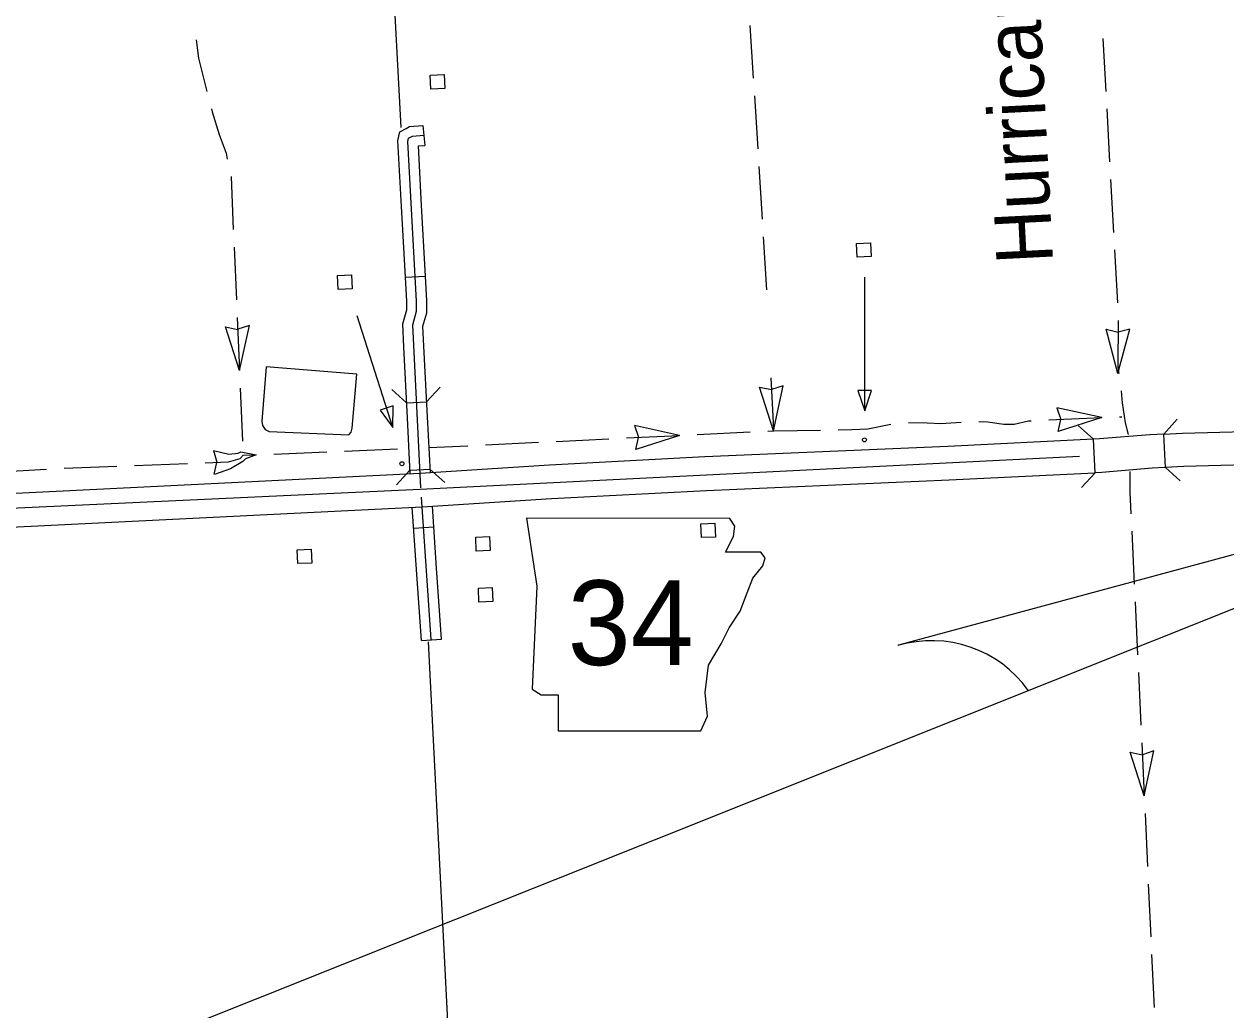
# Model space of a CAD drawing. Extents: x -0.3 to 2.65, y 0 to 1.9.
# Drawn here: x 0.5381 to 0.6457, y 0.2377 to 0.3259 of the extents above; entities that cross this region are included whole.
import ezdxf

# ---------------------------------------------------------------- set-up
doc = ezdxf.new("R2010")
doc.units = 0
for name, color, linetype in [('Default', 7, 'Continuous'), ('Level 12', 7, 'Continuous'), ('Level 13', 7, 'Continuous'), ('Level 14', 7, 'Continuous'), ('Level 15', 7, 'Continuous'), ('Level 19', 7, 'Continuous'), ('Level 20', 7, 'Continuous'), ('Level 21', 7, 'Continuous'), ('Level 22', 7, 'Continuous'), ('Level 29', 7, 'Continuous'), ('Level 30', 7, 'Continuous')]:
    doc.layers.add(name, color=color, linetype=linetype)

msp = doc.modelspace()

# ---------------------------------------------------------------- linework, layer by layer
at = {"layer": 'Default'}
msp.add_line((0.616382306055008, 0.2703782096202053), (0.6163191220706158, 0.2703319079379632), dxfattribs=at)
msp.add_lwpolyline([(0.4518907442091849, 0.19599840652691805), (0.6837117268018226, 0.2885773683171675), (0.6163823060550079, 0.2703782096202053)], dxfattribs=at)
msp.add_arc((0.619352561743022, 0.2601893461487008), 0.01058646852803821, 35.39724584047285, 106.6508841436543, dxfattribs=at)
at = {"layer": 'Level 12'}
for p, q in [((0.55829971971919, 0.2989600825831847), (0.5572574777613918, 0.2986319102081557)), ((0.5574092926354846, 0.2949509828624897), (0.55829971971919, 0.2989600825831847)), ((0.5561758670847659, 0.29886818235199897), (0.5572432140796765, 0.29863113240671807)), ((0.5574092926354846, 0.2949509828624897), (0.5561758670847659, 0.29886818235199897)), ((0.634953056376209, 0.29865533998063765), (0.6360078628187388, 0.2983676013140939)), ((0.6359980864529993, 0.2946837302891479), (0.634953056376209, 0.29865533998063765)), ((0.6359980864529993, 0.2946837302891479), (0.6370788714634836, 0.2986457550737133)), ((0.6370788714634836, 0.2986457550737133), (0.6360221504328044, 0.2983677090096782)), ((0.606058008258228, 0.2935674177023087), (0.6050171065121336, 0.2932350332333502)), ((0.6051838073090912, 0.28955474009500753), (0.606058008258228, 0.2935674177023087)), ((0.603934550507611, 0.2934669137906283), (0.6050028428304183, 0.2932341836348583)), ((0.6051838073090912, 0.28955474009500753), (0.603934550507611, 0.2934669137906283)), ((0.6305495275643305, 0.2916190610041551), (0.6308786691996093, 0.2905771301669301)), ((0.6345594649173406, 0.29073236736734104), (0.6305495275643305, 0.2916190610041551)), ((0.6345594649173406, 0.29073236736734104), (0.6306434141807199, 0.2894953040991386)), ((0.6306434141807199, 0.2894953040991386), (0.6308794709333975, 0.2905628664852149)), ((0.5927667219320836, 0.2900127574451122), (0.5931005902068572, 0.2889723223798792)), ((0.5967806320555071, 0.28914425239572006), (0.5927667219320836, 0.2900127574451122)), ((0.5967806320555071, 0.28914425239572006), (0.5928702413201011, 0.28788943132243)), ((0.5928702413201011, 0.28788943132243), (0.5931014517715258, 0.2889580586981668)), ((0.5550753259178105, 0.2877872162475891), (0.5553993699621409, 0.2867436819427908)), ((0.5551588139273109, 0.2856630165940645), (0.5554000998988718, 0.2867294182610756)), ((0.6371030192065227, 0.2608061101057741), (0.6381712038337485, 0.2605728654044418)), ((0.6383504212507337, 0.2568933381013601), (0.6371030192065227, 0.2608061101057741)), ((0.6392265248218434, 0.26090559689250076), (0.6381854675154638, 0.26057370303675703)), ((0.6383504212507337, 0.2568933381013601), (0.6392265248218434, 0.26090559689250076))]:
    msp.add_line(p, q, dxfattribs=at)
for points in [[(0.6030828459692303, 0.32582220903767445), (0.603377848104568, 0.32109279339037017)], [(0.5535309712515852, 0.32452592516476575), (0.553741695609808, 0.3228836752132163), (0.5545070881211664, 0.3198973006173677)], [(0.6346564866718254, 0.32465711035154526), (0.6349149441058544, 0.319925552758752)], [(0.6034761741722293, 0.31951632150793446), (0.6037711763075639, 0.31478690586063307)], [(0.5548992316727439, 0.31836722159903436), (0.5549685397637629, 0.31809680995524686), (0.5555839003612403, 0.3160698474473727), (0.556207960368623, 0.31439163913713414), (0.5563243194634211, 0.31385341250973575)], [(0.6350011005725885, 0.3183483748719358), (0.6352595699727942, 0.3136168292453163)], [(0.6038695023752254, 0.31321043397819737), (0.60416450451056, 0.30848101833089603)], [(0.5566580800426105, 0.3123095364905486), (0.5566581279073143, 0.3123093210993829), (0.5568629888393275, 0.30757537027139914)], [(0.6353457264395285, 0.3120396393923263), (0.6356041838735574, 0.3073080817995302)], [(0.6042628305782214, 0.30690454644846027), (0.6045578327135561, 0.30217513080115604)], [(0.5569312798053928, 0.30599730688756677), (0.557136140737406, 0.30126312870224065)], [(0.6356903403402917, 0.3057308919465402), (0.6359487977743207, 0.30099933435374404)], [(0.5572044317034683, 0.2996850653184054), (0.5574092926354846, 0.2949508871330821)], [(0.6360194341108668, 0.29942176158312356), (0.6360004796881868, 0.2952150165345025), (0.6360876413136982, 0.29469039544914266)], [(0.6049598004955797, 0.29428785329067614), (0.6051772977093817, 0.2896923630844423)], [(0.5574775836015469, 0.2933728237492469), (0.5576824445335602, 0.2886386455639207)], [(0.6362889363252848, 0.2931253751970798), (0.63636638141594, 0.29204783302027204), (0.6366475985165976, 0.2902703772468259), (0.6369263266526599, 0.28921980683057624)], [(0.617250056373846, 0.2902876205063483), (0.6189413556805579, 0.29027561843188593), (0.6201437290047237, 0.2902062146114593), (0.6219824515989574, 0.2903301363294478)], [(0.6235604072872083, 0.29037040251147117), (0.6243702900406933, 0.29036488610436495), (0.6257975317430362, 0.29013417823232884), (0.6267143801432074, 0.29015109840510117), (0.6280102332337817, 0.2904428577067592), (0.6282476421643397, 0.290453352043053)], [(0.6298256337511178, 0.2905231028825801), (0.6345596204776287, 0.2907323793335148)], [(0.6361376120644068, 0.29080213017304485), (0.6363533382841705, 0.2908116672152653)], [(0.5983583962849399, 0.2892211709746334), (0.6030913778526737, 0.28945190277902)], [(0.6046690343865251, 0.2895288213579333), (0.6052228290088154, 0.2895558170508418), (0.6094065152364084, 0.2896182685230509)], [(0.6109858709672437, 0.28964185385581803), (0.6121852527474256, 0.2896597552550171), (0.6136168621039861, 0.28974391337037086), (0.6156853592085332, 0.29013430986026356)], [(0.5743758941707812, 0.288052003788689), (0.5778488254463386, 0.288221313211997)], [(0.5794264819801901, 0.2882982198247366), (0.584159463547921, 0.2885289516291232)], [(0.5857371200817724, 0.2886058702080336), (0.5904701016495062, 0.2888366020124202)], [(0.5920477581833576, 0.28891352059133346), (0.5967807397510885, 0.28914425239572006)], [(0.5543460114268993, 0.28669481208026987), (0.5564439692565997, 0.28677727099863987), (0.5574839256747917, 0.2870875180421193), (0.5577411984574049, 0.28736057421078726), (0.5577377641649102, 0.2873604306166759), (0.5589119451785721, 0.2874087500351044)], [(0.5550795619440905, 0.2877876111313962), (0.5564654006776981, 0.28746106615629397), (0.5572937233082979, 0.2875486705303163), (0.5575406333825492, 0.28767611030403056), (0.5589025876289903, 0.28740530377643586), (0.5579547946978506, 0.2870389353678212), (0.5577158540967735, 0.2867999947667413), (0.5566246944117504, 0.2861628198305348), (0.5551751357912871, 0.28565308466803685)], [(0.5604901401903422, 0.2874737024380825), (0.565224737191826, 0.2876685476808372)], [(0.566802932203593, 0.2877334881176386), (0.5715375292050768, 0.2879283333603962)], [(0.535410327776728, 0.28586158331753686), (0.5401422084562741, 0.2861140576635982)], [(0.5417195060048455, 0.2861982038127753), (0.5417438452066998, 0.28619950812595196), (0.546454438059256, 0.2863846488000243)], [(0.5480327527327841, 0.2864466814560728), (0.5527676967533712, 0.28663277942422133)], [(0.6370525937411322, 0.2859093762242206), (0.637077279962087, 0.2840680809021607), (0.6371677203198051, 0.2821376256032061)], [(0.6372416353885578, 0.2805598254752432), (0.637463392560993, 0.27582641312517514)], [(0.6375373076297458, 0.2742486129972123), (0.637759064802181, 0.2695152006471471)], [(0.6378329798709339, 0.2679374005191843), (0.638054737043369, 0.2632039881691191)], [(0.6381286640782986, 0.2616261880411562), (0.6383504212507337, 0.25689277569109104)], [(0.6384243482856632, 0.2553149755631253), (0.6386461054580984, 0.25058156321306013)], [(0.638720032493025, 0.24900376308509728), (0.6389417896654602, 0.2442703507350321)], [(0.6390157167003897, 0.24269255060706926), (0.6392374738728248, 0.23795913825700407)]]:
    msp.add_lwpolyline(points, dxfattribs=at)
at = {"layer": 'Level 13'}
for points in [[(0.5736409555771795, 0.2844608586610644), (0.5729095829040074, 0.29903299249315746), (0.5732514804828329, 0.30024936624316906), (0.5732599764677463, 0.3011506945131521), (0.5724794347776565, 0.31544728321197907), (0.5725390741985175, 0.31572621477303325), (0.5728782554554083, 0.3159093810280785), (0.5739037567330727, 0.3160027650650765)], [(0.5745707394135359, 0.27088870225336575), (0.5736951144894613, 0.28361767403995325)]]:
    msp.add_lwpolyline(points, dxfattribs=at)
at = {"layer": 'Level 14'}
msp.add_lwpolyline([(0.5679054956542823, 0.2946301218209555), (0.5598085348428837, 0.2952692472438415), (0.559422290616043, 0.29041106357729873), (0.5594863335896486, 0.29004151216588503), (0.5597056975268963, 0.2896788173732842), (0.5600606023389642, 0.2895022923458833), (0.5671859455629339, 0.2891806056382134), (0.567414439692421, 0.2894309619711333), (0.5674943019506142, 0.28979487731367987), (0.5679054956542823, 0.2946301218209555)], dxfattribs=at)
at = {"layer": 'Level 15'}
for p, q in [((0.5738287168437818, 0.3168804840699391), (0.5740006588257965, 0.315093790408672)), ((0.5722605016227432, 0.30329846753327), (0.5740527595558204, 0.3033963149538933)), ((0.5723782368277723, 0.29204637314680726), (0.5741709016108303, 0.2921363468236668)), ((0.5726797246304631, 0.2860393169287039), (0.574472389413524, 0.2861292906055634)), ((0.5730031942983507, 0.28085090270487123), (0.5747938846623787, 0.28097408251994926)), ((0.5736947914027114, 0.27078657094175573), (0.5754854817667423, 0.2709097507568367))]:
    msp.add_line(p, q, dxfattribs=at)
for points in [[(0.5719160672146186, 0.30960721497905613), (0.5715934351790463, 0.3155165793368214), (0.5717626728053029, 0.3163080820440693), (0.5723248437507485, 0.3166116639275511)], [(0.5723248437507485, 0.3166116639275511), (0.5726185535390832, 0.3167702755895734), (0.5738287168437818, 0.3168804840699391)], [(0.5734170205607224, 0.3150406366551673), (0.5740006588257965, 0.315093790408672)], [(0.5737083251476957, 0.30970506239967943), (0.5734170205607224, 0.3150406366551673)], [(0.5740527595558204, 0.3033963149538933), (0.5737083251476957, 0.30970506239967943)], [(0.5722605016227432, 0.30329846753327), (0.5719160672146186, 0.30960721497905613)], [(0.5721277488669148, 0.2970370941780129), (0.5720225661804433, 0.2991326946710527), (0.5723717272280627, 0.3003748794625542), (0.5723788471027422, 0.30113081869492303), (0.5722605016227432, 0.30329846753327)], [(0.5739204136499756, 0.2971270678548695), (0.5738299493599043, 0.2989295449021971), (0.5741643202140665, 0.3001191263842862), (0.5741742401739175, 0.3011713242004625), (0.5740527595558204, 0.3033963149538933)], [(0.572444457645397, 0.2907268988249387), (0.5721277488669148, 0.2970370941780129)], [(0.5742371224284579, 0.2908168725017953), (0.5739204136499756, 0.2971270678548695)], [(0.5726971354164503, 0.28569236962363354), (0.572444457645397, 0.2907268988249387)], [(0.5744892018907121, 0.2857943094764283), (0.5742371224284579, 0.2908168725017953)], [(0.5750490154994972, 0.2772546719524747), (0.5746669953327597, 0.2828080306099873)], [(0.5732583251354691, 0.2771314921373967), (0.5728748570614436, 0.2827059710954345)], [(0.5736947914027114, 0.27078657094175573), (0.5732583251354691, 0.2771314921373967)], [(0.5754854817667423, 0.2709097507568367), (0.5750490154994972, 0.2772546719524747)]]:
    msp.add_lwpolyline(points, dxfattribs=at)
at = {"layer": 'Level 19'}
msp.add_line((0.6133450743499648, 0.29133628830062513), (0.6133450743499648, 0.3033024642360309), dxfattribs=at)
for points in [[(0.5745346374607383, 0.32011805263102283), (0.5744796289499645, 0.321362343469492), (0.575727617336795, 0.32141750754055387), (0.5757826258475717, 0.3201732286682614)], [(0.6126804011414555, 0.3050809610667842), (0.6126253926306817, 0.30632525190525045), (0.6138733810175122, 0.3063804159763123), (0.6139283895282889, 0.30513613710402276)], [(0.5662327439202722, 0.30220717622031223), (0.5661777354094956, 0.30345146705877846), (0.567425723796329, 0.3035066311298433), (0.5674807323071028, 0.30226235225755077)], [(0.6139553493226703, 0.2931671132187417), (0.6127347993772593, 0.2931671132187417), (0.6133450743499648, 0.29133628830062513)], [(0.571166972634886, 0.29177691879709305), (0.5700043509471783, 0.2914053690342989), (0.5711430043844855, 0.2898472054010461)], [(0.5987424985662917, 0.27999319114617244), (0.5986874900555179, 0.2812374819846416), (0.5999354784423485, 0.2812926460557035), (0.5999904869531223, 0.28004836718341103)], [(0.5785996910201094, 0.27878317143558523), (0.5785446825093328, 0.28002746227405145), (0.5797926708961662, 0.2800826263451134), (0.5798476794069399, 0.27883834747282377)], [(0.5626267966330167, 0.27766760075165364), (0.5625717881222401, 0.2789118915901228), (0.5638197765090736, 0.2789670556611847), (0.5638747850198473, 0.2777227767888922)], [(0.578836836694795, 0.27422730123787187), (0.5787818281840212, 0.27547159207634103), (0.5800298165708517, 0.2755267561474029), (0.5800848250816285, 0.2742824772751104)]]:
    msp.add_lwpolyline(points, close=True, dxfattribs=at)
msp.add_lwpolyline([(0.5711430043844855, 0.2898472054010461), (0.5679517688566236, 0.2998327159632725)], dxfattribs=at)
for centre in [(0.6133240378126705, 0.2887405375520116), (0.5719445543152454, 0.2866089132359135)]:
    msp.add_circle(centre, 0.00017949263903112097, dxfattribs=at)
at = {"layer": 'Level 20'}
for points in [[(0.5702284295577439, 0.34690959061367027), (0.5718511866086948, 0.3166806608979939)], [(0.6325664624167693, 0.28726403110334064), (0.5735894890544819, 0.2842994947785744), (0.534345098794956, 0.2824750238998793)], [(0.5742884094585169, 0.27067455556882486), (0.5767826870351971, 0.22205104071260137)]]:
    msp.add_lwpolyline(points, dxfattribs=at)
at = {"layer": 'Level 21'}
for points in [[(0.6400993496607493, 0.28925848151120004), (0.6388515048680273, 0.2891981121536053), (0.6343657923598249, 0.28881958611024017), (0.6338132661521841, 0.2887922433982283)], [(0.6400993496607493, 0.28925848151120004), (0.6417736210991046, 0.2893394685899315), (0.6507005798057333, 0.2895774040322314), (0.6652738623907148, 0.2896918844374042), (0.6697863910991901, 0.2896160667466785), (0.6795236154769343, 0.2899029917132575), (0.6868670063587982, 0.290203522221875), (0.6909832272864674, 0.2902270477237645), (0.6966821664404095, 0.29001221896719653), (0.7013174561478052, 0.29016919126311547)], [(0.6402464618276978, 0.286270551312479), (0.6401019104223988, 0.28925860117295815)], [(0.6338132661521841, 0.2887922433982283), (0.6207780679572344, 0.28814702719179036), (0.5990397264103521, 0.2872100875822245), (0.5851449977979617, 0.2864755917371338), (0.5735790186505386, 0.2857361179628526), (0.5289343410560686, 0.28352141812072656)], [(0.6339533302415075, 0.2858039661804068), (0.6338054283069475, 0.288791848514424)], [(0.7014094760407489, 0.28717903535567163), (0.6966764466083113, 0.28701876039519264), (0.6909354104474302, 0.2872351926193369), (0.6869367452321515, 0.2872123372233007), (0.6796288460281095, 0.2869132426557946), (0.6698053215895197, 0.2866237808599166), (0.6652604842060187, 0.2867001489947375), (0.6507521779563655, 0.2865861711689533), (0.6418857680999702, 0.28634986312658), (0.6402358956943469, 0.2862700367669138)], [(0.6402355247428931, 0.28627002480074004), (0.6390496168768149, 0.2862126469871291), (0.634565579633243, 0.2858342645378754), (0.6339351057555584, 0.28580305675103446)], [(0.5290850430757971, 0.280533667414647), (0.5737485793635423, 0.28274931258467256), (0.5853193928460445, 0.2834890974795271), (0.5991831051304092, 0.2842219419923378), (0.6209164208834, 0.285158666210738), (0.6339351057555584, 0.28580305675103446)]]:
    msp.add_lwpolyline(points, dxfattribs=at)
at = {"layer": 'Level 22'}
msp.add_lwpolyline([(0.5830894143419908, 0.2817280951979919), (0.584000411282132, 0.2756548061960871), (0.5835955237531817, 0.2664436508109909), (0.5844052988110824, 0.26593754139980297), (0.5859236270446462, 0.26593754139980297), (0.5859236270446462, 0.26269846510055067), (0.5986775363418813, 0.26269846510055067), (0.59928485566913, 0.2640143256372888), (0.5990824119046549, 0.26613998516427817), (0.5993860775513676, 0.26856931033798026), (0.600499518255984, 0.27049250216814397), (0.6012080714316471, 0.27190960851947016), (0.602220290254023, 0.27342794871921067), (0.6028276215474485, 0.2750474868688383), (0.6033337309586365, 0.2763633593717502), (0.6042447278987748, 0.2774768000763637), (0.6044471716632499, 0.2781853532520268), (0.6040422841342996, 0.27869146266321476), (0.6009044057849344, 0.27869146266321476), (0.6016129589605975, 0.28010856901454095), (0.6017141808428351, 0.2810195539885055), (0.6012944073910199, 0.2817191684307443)], close=True, dxfattribs=at)
at = {"layer": 'Level 29'}
for points in [[(0.5723616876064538, 0.292045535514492), (0.5710304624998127, 0.29324952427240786)], [(0.5753583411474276, 0.29346674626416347), (0.5741543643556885, 0.29213552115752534)], [(0.5714592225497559, 0.2847073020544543), (0.5726631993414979, 0.286038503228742)], [(0.5744558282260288, 0.28612846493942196), (0.5757870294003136, 0.2849245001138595)]]:
    msp.add_lwpolyline(points, dxfattribs=at)
at = {"layer": 'Level 30'}
for points in [[(0.6401019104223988, 0.28925860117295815), (0.641308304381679, 0.29058766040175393)], [(0.6324750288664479, 0.289996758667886), (0.6338054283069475, 0.288791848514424)], [(0.6415755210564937, 0.2850641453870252), (0.6402464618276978, 0.286270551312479)], [(0.6339533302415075, 0.2858039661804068), (0.6327484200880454, 0.2844735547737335)]]:
    msp.add_lwpolyline(points, dxfattribs=at)

# ---------------------------------------------------------------- texts
at = {"layer": 'Level 12'}
msp.add_text('Hurricane', height=0.005054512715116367, rotation=92.88455555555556, dxfattribs=at).set_placement((0.6302004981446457, 0.30459321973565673))
at = {"layer": 'Level 22'}
msp.add_text('34', height=0.007574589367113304, dxfattribs=at).set_placement((0.5867746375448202, 0.268595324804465))

doc.saveas('drawing.dxf')
